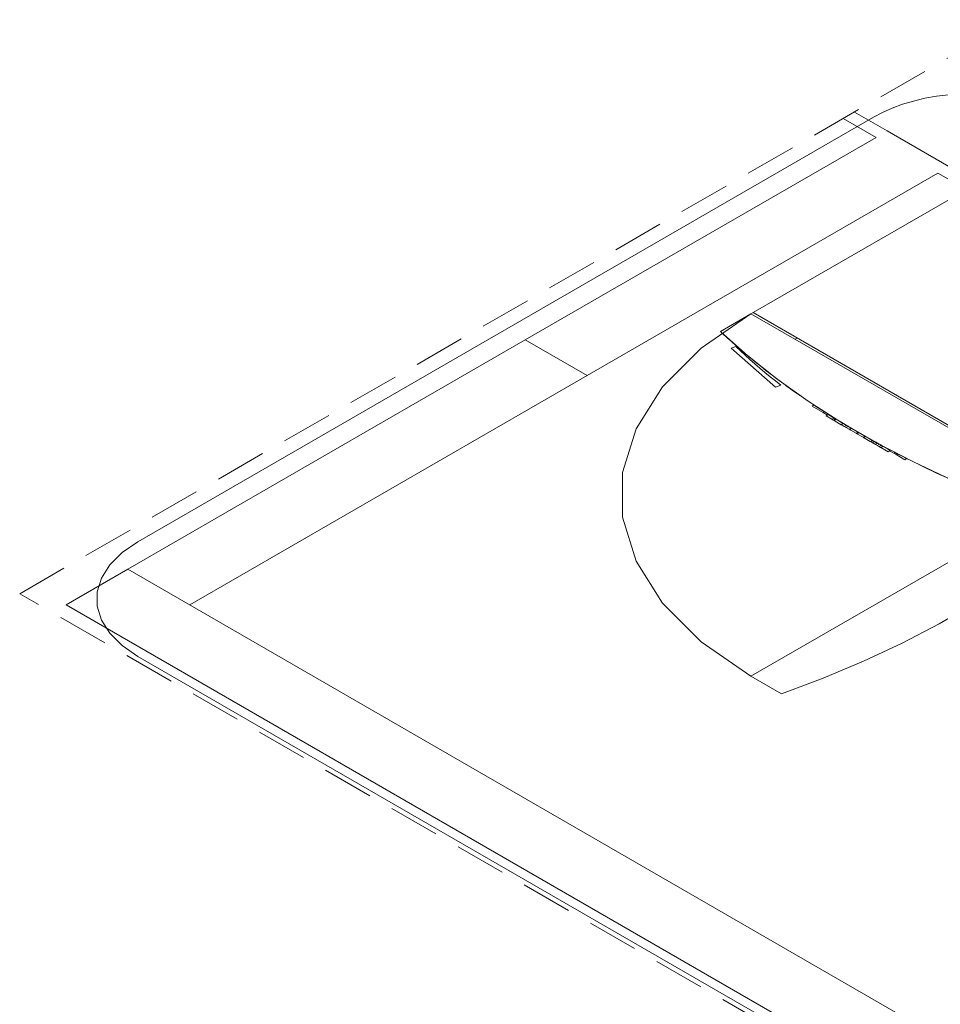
# Model space of a CAD drawing. Header units: millimetres. Extents: x 567 to 934, y -1 to 364.
# Tile 658 of 1056: x 792.28 to 795.89, y 65.83 to 69.7. Entities that reach past the tile are written whole.
import ezdxf

# ---------------------------------------------------------------- set-up
doc = ezdxf.new("R2010")
doc.units = ezdxf.units.MM
doc.header["$MEASUREMENT"] = 0
doc.linetypes.add('JIS_02_2.0', pattern=[0.3, 0.2, -0.1])
for name, color, linetype, lineweight in [('A-ANNO-SYMB', 7, 'Continuous', 9), ('A-WALL', 7, 'Continuous', 25), ('ARQ-ALV-REB', 7, 'Continuous', 18), ('ARQ-ESQUAD', 7, 'Continuous', 25), ('DI-Área do detalhe', 10, 'JIS_02_2.0', 0), ('Q-SPCQ', 7, 'Continuous', 13), ('S-COLS', 7, 'Continuous', 13)]:
    doc.layers.add(name, color=color, linetype=linetype, lineweight=lineweight)

msp = doc.modelspace()

# ---------------------------------------------------------------- linework, layer by layer
at = {"layer": 'A-ANNO-SYMB', "color": 8, "linetype": 'Continuous', "lineweight": 5}
for p, q in [((795.6281, 69.3134), (792.7425, 67.6474)), ((792.7425, 67.1974), (798.6117, 63.8088))]:
    msp.add_line(p, q, dxfattribs=at)
for points in [[(796.4075, 69.3134), (796.372, 69.3321), (796.3339, 69.349), (796.2933, 69.3639), (796.2507, 69.3768), (796.2063, 69.3874), (796.1604, 69.3957), (796.1135, 69.4017), (796.0658, 69.4054), (796.0178, 69.4066), (795.9697, 69.4054), (795.9221, 69.4017), (795.8751, 69.3957), (795.8293, 69.3874), (795.7848, 69.3768), (795.7422, 69.3639), (795.7016, 69.349), (795.6635, 69.3321), (795.6281, 69.3134)], [(792.7425, 67.6474), (792.6807, 67.6049), (792.6327, 67.5568), (792.5998, 67.5047), (792.5831, 67.4501), (792.5831, 67.3946), (792.5998, 67.34), (792.6327, 67.2879), (792.6807, 67.2399), (792.7425, 67.1974)]]:
    msp.add_lwpolyline(points, dxfattribs=at)
at = {"layer": 'A-WALL', "color": 8, "lineweight": 5}
for p, q in [((795.6816, 69.2593), (795.5528, 69.3337)), ((795.5095, 69.3087), (795.6383, 69.2343)), ((795.9241, 69.1193), (795.6816, 69.2593)), ((795.6383, 69.2343), (794.262, 68.4397)), ((794.5045, 68.2997), (795.8808, 69.0943)), ((795.8808, 69.0943), (795.9841, 69.0346)), ((794.262, 68.4397), (794.5045, 68.2997)), ((792.7032, 67.5397), (792.4607, 67.3997)), ((799.0078, 63.8997), (792.7032, 67.5397)), ((792.4607, 67.3997), (798.7653, 63.7597))]:
    msp.add_line(p, q, dxfattribs=at)
at = {"layer": 'ARQ-ALV-REB', "color": 8, "lineweight": 5}
for p, q in [((792.7032, 67.5397), (794.262, 68.4397)), ((792.9456, 67.3997), (794.5045, 68.2997))]:
    msp.add_line(p, q, dxfattribs=at)
at = {"layer": 'ARQ-ESQUAD', "color": 8, "linetype": 'Continuous', "lineweight": 5}
for p, q in [((792.7032, 67.5397), (794.262, 68.4397)), ((794.5045, 68.2997), (792.9456, 67.3997))]:
    msp.add_line(p, q, dxfattribs=at)
at = {"layer": 'DI-Área do detalhe'}
msp.add_lwpolyline([(799.1077, 63.5005), (792.2786, 67.4433), (796.1804, 69.696), (803.0095, 65.7532), (799.1077, 63.5005)], dxfattribs=at)
at = {"layer": 'Q-SPCQ', "color": 8, "lineweight": 5}
for p, q in [((796.1205, 69.1037), (795.1557, 68.5467)), ((795.1471, 68.5417), (795.0273, 68.4726)), ((795.1557, 68.5467), (795.1471, 68.5417)), ((796.3786, 67.8307), (795.1471, 68.5417)), ((795.1557, 68.5467), (796.3872, 67.8357)), ((795.3203, 68.4417), (795.3289, 68.4467)), ((795.088, 68.4138), (795.069, 68.4066)), ((795.069, 68.4066), (795.2437, 68.2545)), ((795.1398, 68.3754), (795.1377, 68.3747)), ((795.1377, 68.3747), (795.1398, 68.3754)), ((795.2437, 68.2545), (795.2645, 68.2624)), ((795.2756, 68.2667), (795.278, 68.2676)), ((795.278, 68.2676), (795.2756, 68.2667)), ((795.278, 68.2676), (795.2756, 68.2667)), ((795.3955, 68.1842), (795.3872, 68.1793)), ((795.3872, 68.1793), (795.4218, 68.1593)), ((795.4305, 68.1543), (795.4218, 68.1593)), ((795.4371, 68.1582), (795.4305, 68.1543)), ((795.4305, 68.1543), (795.4478, 68.1443)), ((795.4506, 68.146), (795.4419, 68.141)), ((795.4649, 68.1277), (795.4419, 68.141)), ((795.4506, 68.146), (795.4735, 68.1327)), ((795.4649, 68.1277), (795.4735, 68.1327)), ((795.4649, 68.1277), (795.4697, 68.125)), ((795.4672, 68.1264), (795.4706, 68.1244)), ((795.4672, 68.1264), (795.4697, 68.125)), ((795.4697, 68.125), (795.4783, 68.13)), ((795.4706, 68.1244), (795.4793, 68.1294)), ((795.4821, 68.1278), (795.4734, 68.1228)), ((795.4949, 68.1104), (795.4734, 68.1228)), ((795.4783, 68.13), (795.4735, 68.1327)), ((795.4793, 68.1262), (795.4743, 68.1291)), ((795.4783, 68.13), (795.4759, 68.1314)), ((795.4793, 68.1294), (795.4759, 68.1314)), ((795.4821, 68.1278), (795.5036, 68.1154)), ((795.4949, 68.1104), (795.5013, 68.1067)), ((795.5003, 68.1073), (795.5089, 68.1123)), ((795.5011, 68.1068), (795.5098, 68.1118)), ((795.5126, 68.1002), (795.5011, 68.1068)), ((795.5013, 68.1067), (795.51, 68.1117)), ((795.51, 68.1117), (795.5036, 68.1154)), ((795.5098, 68.1118), (795.5212, 68.1052)), ((795.5126, 68.1002), (795.5148, 68.0989)), ((795.5128, 68.1001), (795.5215, 68.1051)), ((795.5148, 68.0989), (795.5128, 68.1001)), ((795.5128, 68.1001), (795.5148, 68.0989)), ((795.5189, 68.0965), (795.5148, 68.0989)), ((795.5189, 68.0965), (795.5212, 68.0952)), ((795.5189, 68.0965), (795.5211, 68.0953)), ((795.5211, 68.0953), (795.5189, 68.0965)), ((795.5211, 68.0953), (795.5297, 68.1003)), ((795.5235, 68.1039), (795.5212, 68.1052)), ((795.5327, 68.0886), (795.5212, 68.0952)), ((795.5235, 68.1039), (795.5215, 68.1051)), ((795.5215, 68.1051), (795.5235, 68.1039)), ((795.5235, 68.1039), (795.5276, 68.1015)), ((795.5299, 68.1002), (795.5276, 68.1015)), ((795.5276, 68.1015), (795.5297, 68.1003)), ((795.5297, 68.1003), (795.5276, 68.1015)), ((795.5408, 68.0935), (795.5325, 68.0887)), ((795.5325, 68.0887), (795.5391, 68.0849)), ((795.5327, 68.0886), (795.5409, 68.0933)), ((795.5339, 68.0879), (795.5421, 68.0926)), ((795.56, 68.0728), (795.5391, 68.0849)), ((795.5596, 68.073), (795.5616, 68.0719)), ((795.56, 68.0728), (795.5672, 68.077)), ((795.5616, 68.0719), (795.5687, 68.076)), ((795.5625, 68.0714), (795.5698, 68.0756)), ((795.5868, 68.0573), (795.5625, 68.0714)), ((795.5683, 68.0748), (795.5665, 68.0758)), ((795.5948, 68.0619), (795.5868, 68.0573)), ((795.5966, 68.061), (795.5886, 68.0563)), ((795.5886, 68.0563), (795.5949, 68.0526)), ((795.5886, 68.0563), (795.5905, 68.0552)), ((795.5963, 68.0586), (795.5927, 68.0607)), ((795.6155, 68.0407), (795.5949, 68.0526)), ((795.6127, 68.0524), (795.6242, 68.0457)), ((795.6155, 68.0407), (795.6242, 68.0457)), ((795.6171, 68.0398), (795.6257, 68.0448)), ((795.6257, 68.0448), (795.6309, 68.0419)), ((795.6223, 68.0369), (795.6171, 68.0398)), ((795.6229, 68.0432), (795.6214, 68.0441)), ((795.6223, 68.0369), (795.624, 68.0358)), ((795.6223, 68.0369), (795.6248, 68.0354)), ((795.624, 68.0358), (795.6327, 68.0408)), ((795.6298, 68.0325), (795.6248, 68.0354)), ((795.6307, 68.0388), (795.6281, 68.0402)), ((795.6298, 68.0325), (795.6323, 68.0311)), ((795.6298, 68.0325), (795.6323, 68.0311)), ((795.6335, 68.0404), (795.6309, 68.0419)), ((795.6327, 68.0408), (795.6309, 68.0419)), ((795.6364, 68.0287), (795.6323, 68.0311)), ((795.6335, 68.0404), (795.6385, 68.0375)), ((795.6381, 68.0345), (795.6357, 68.0359)), ((795.6364, 68.0287), (795.6451, 68.0337)), ((795.6406, 68.0263), (795.6364, 68.0287)), ((795.6409, 68.0361), (795.6385, 68.0375)), ((795.6409, 68.0361), (795.6385, 68.0375)), ((795.6406, 68.0263), (795.643, 68.0249)), ((795.6406, 68.0263), (795.643, 68.0249)), ((795.6409, 68.0361), (795.6451, 68.0337)), ((795.6481, 68.022), (795.643, 68.0249)), ((795.6451, 68.0337), (795.6492, 68.0313)), ((795.6489, 68.0283), (795.6464, 68.0297)), ((795.6481, 68.022), (795.6506, 68.0205)), ((795.6488, 68.0215), (795.6575, 68.0265)), ((795.6488, 68.0215), (795.6506, 68.0205)), ((795.6517, 68.0299), (795.6492, 68.0313)), ((795.6517, 68.0299), (795.6492, 68.0313)), ((795.6558, 68.0175), (795.6506, 68.0205)), ((795.6517, 68.0299), (795.6567, 68.027)), ((795.6564, 68.0239), (795.6539, 68.0253)), ((795.6558, 68.0175), (795.6644, 68.0225)), ((795.6592, 68.0255), (795.6567, 68.027)), ((795.6658, 68.0217), (795.6572, 68.0167)), ((795.6787, 68.0043), (795.6572, 68.0167)), ((795.6592, 68.0255), (795.6575, 68.0265)), ((795.6592, 68.0255), (795.6644, 68.0225)), ((795.6658, 68.0217), (795.6874, 68.0093)), ((795.6938, 68.0056), (795.6874, 68.0093)), ((795.6787, 68.0043), (795.6851, 68.0006)), ((795.6851, 68.0006), (795.6938, 68.0056)), ((795.6903, 68.0043), (795.7076, 67.9943)), ((795.7076, 67.9943), (795.7142, 67.9982)), ((795.7163, 67.9893), (795.7076, 67.9943)), ((795.7163, 67.9893), (795.7509, 67.9693)), ((795.7509, 67.9693), (795.7592, 67.9742))]:
    msp.add_line(p, q, dxfattribs=at)
at = {"layer": 'Q-SPCQ', "color": 8, "linetype": 'Continuous', "lineweight": 5}
for p, q in [((796.3786, 67.8307), (795.1471, 67.1197)), ((795.1471, 67.1197), (795.2669, 67.0506))]:
    msp.add_line(p, q, dxfattribs=at)
at = {"layer": 'Q-SPCQ', "color": 8, "lineweight": 5}
for points in [[(795.1471, 68.5417), (794.9519, 68.4075), (794.8002, 68.2557), (794.6963, 68.091), (794.6436, 67.9184), (794.6436, 67.7431), (794.6963, 67.5705), (794.8002, 67.4058), (794.9519, 67.254), (795.1471, 67.1197)], [(795.0273, 68.4726), (795.1337, 68.378), (795.2485, 68.2868), (795.3714, 68.1992), (795.5021, 68.1154), (795.6402, 68.0357), (795.7853, 67.9603), (795.9371, 67.8893), (796.095, 67.823), (796.2588, 67.7616)], [(795.0273, 68.4726), (795.0342, 68.4661), (795.0411, 68.4597), (795.0481, 68.4532), (795.0551, 68.4468), (795.0621, 68.4404), (795.0692, 68.434), (795.0764, 68.4276), (795.0835, 68.4212), (795.0907, 68.4149)], [(795.0273, 68.4726), (795.0342, 68.4661), (795.0411, 68.4597), (795.0481, 68.4532), (795.0551, 68.4468), (795.0621, 68.4404), (795.0692, 68.434), (795.0764, 68.4276), (795.0835, 68.4212), (795.0907, 68.4149)], [(795.088, 68.4138), (795.1058, 68.3964), (795.1242, 68.379), (795.1429, 68.3619), (795.1621, 68.3449), (795.1818, 68.328), (795.2018, 68.3114), (795.2223, 68.2949), (795.2432, 68.2786), (795.2645, 68.2624)], [(795.0907, 68.4149), (795.0959, 68.4104), (795.101, 68.4059), (795.1062, 68.4014), (795.1114, 68.3969), (795.1166, 68.3925), (795.1219, 68.388), (795.1271, 68.3835), (795.1324, 68.3791), (795.1377, 68.3747)], [(795.0907, 68.4149), (795.0959, 68.4104), (795.101, 68.4059), (795.1062, 68.4014), (795.1114, 68.3969), (795.1166, 68.3925), (795.1219, 68.388), (795.1271, 68.3835), (795.1324, 68.3791), (795.1377, 68.3747)], [(795.1377, 68.3747), (795.1389, 68.3737), (795.1424, 68.3707), (795.1481, 68.366), (795.1556, 68.3598)], [(795.1556, 68.3598), (795.1481, 68.366), (795.1424, 68.3707), (795.1389, 68.3737), (795.1377, 68.3747)], [(795.1556, 68.3598), (795.1698, 68.3483), (795.1854, 68.3357)], [(795.1854, 68.3357), (795.1698, 68.3483), (795.1556, 68.3598)], [(795.1854, 68.3357), (795.2072, 68.3185), (795.2299, 68.3009), (795.2529, 68.2835), (795.2756, 68.2667)], [(795.2756, 68.2667), (795.2529, 68.2835), (795.2299, 68.3009), (795.2072, 68.3185), (795.1854, 68.3357)], [(795.2756, 68.2667), (795.2826, 68.2616), (795.2896, 68.2565), (795.2966, 68.2514), (795.3037, 68.2463), (795.3108, 68.2412), (795.3179, 68.2362), (795.3251, 68.2312), (795.3322, 68.2261), (795.3394, 68.2211)], [(795.2756, 68.2667), (795.2814, 68.2625), (795.2872, 68.2582), (795.293, 68.254), (795.2988, 68.2498), (795.3047, 68.2456), (795.3106, 68.2414), (795.3164, 68.2372), (795.3223, 68.2331), (795.3283, 68.2289)], [(795.3897, 68.187), (795.3947, 68.1836), (795.3997, 68.1803), (795.4048, 68.177), (795.4098, 68.1737), (795.4149, 68.1704), (795.42, 68.167), (795.4251, 68.1637), (795.4302, 68.1604), (795.4353, 68.1572)], [(795.4054, 68.1766), (795.4087, 68.1744), (795.412, 68.1723), (795.4153, 68.1701), (795.4186, 68.1679), (795.4219, 68.1658), (795.4253, 68.1636), (795.4286, 68.1615), (795.4319, 68.1593), (795.4353, 68.1572)], [(795.7125, 67.9971), (795.718, 67.9943), (795.7235, 67.9914), (795.729, 67.9886), (795.7346, 67.9857), (795.7401, 67.9829), (795.7457, 67.9801), (795.7513, 67.9773), (795.7568, 67.9744), (795.7624, 67.9716)], [(795.7125, 67.9971), (795.7137, 67.9965), (795.7148, 67.9959), (795.7159, 67.9953), (795.7171, 67.9947), (795.7182, 67.9942), (795.7193, 67.9936), (795.7204, 67.993), (795.7216, 67.9924), (795.7227, 67.9918)], [(795.8055, 67.9503), (795.8215, 67.9426), (795.8376, 67.9349), (795.8537, 67.9273), (795.87, 67.9197), (795.8862, 67.9122), (795.9026, 67.9047), (795.919, 67.8973), (795.9355, 67.89), (795.9521, 67.8827)], [(795.8227, 67.942), (795.8394, 67.9341), (795.8562, 67.9262), (795.873, 67.9183), (795.8899, 67.9105), (795.9069, 67.9028), (795.924, 67.8951), (795.9411, 67.8875), (795.9583, 67.8799), (795.9756, 67.8724)]]:
    msp.add_lwpolyline(points, dxfattribs=at)
at = {"layer": 'Q-SPCQ', "color": 8, "linetype": 'Continuous', "lineweight": 5}
msp.add_lwpolyline([(795.2669, 67.0506), (795.4306, 67.112), (795.5886, 67.1783), (795.7403, 67.2493), (795.8855, 67.3247), (796.0235, 67.4044), (796.1542, 67.4882), (796.2771, 67.5758), (796.392, 67.667), (796.4984, 67.7616)], dxfattribs=at)
at = {"layer": 'S-COLS', "color": 8, "lineweight": 5}
for p, q in [((795.5528, 69.3337), (795.6816, 69.2593)), ((795.6816, 69.2593), (795.9241, 69.1193))]:
    msp.add_line(p, q, dxfattribs=at)

doc.saveas('drawing.dxf')
